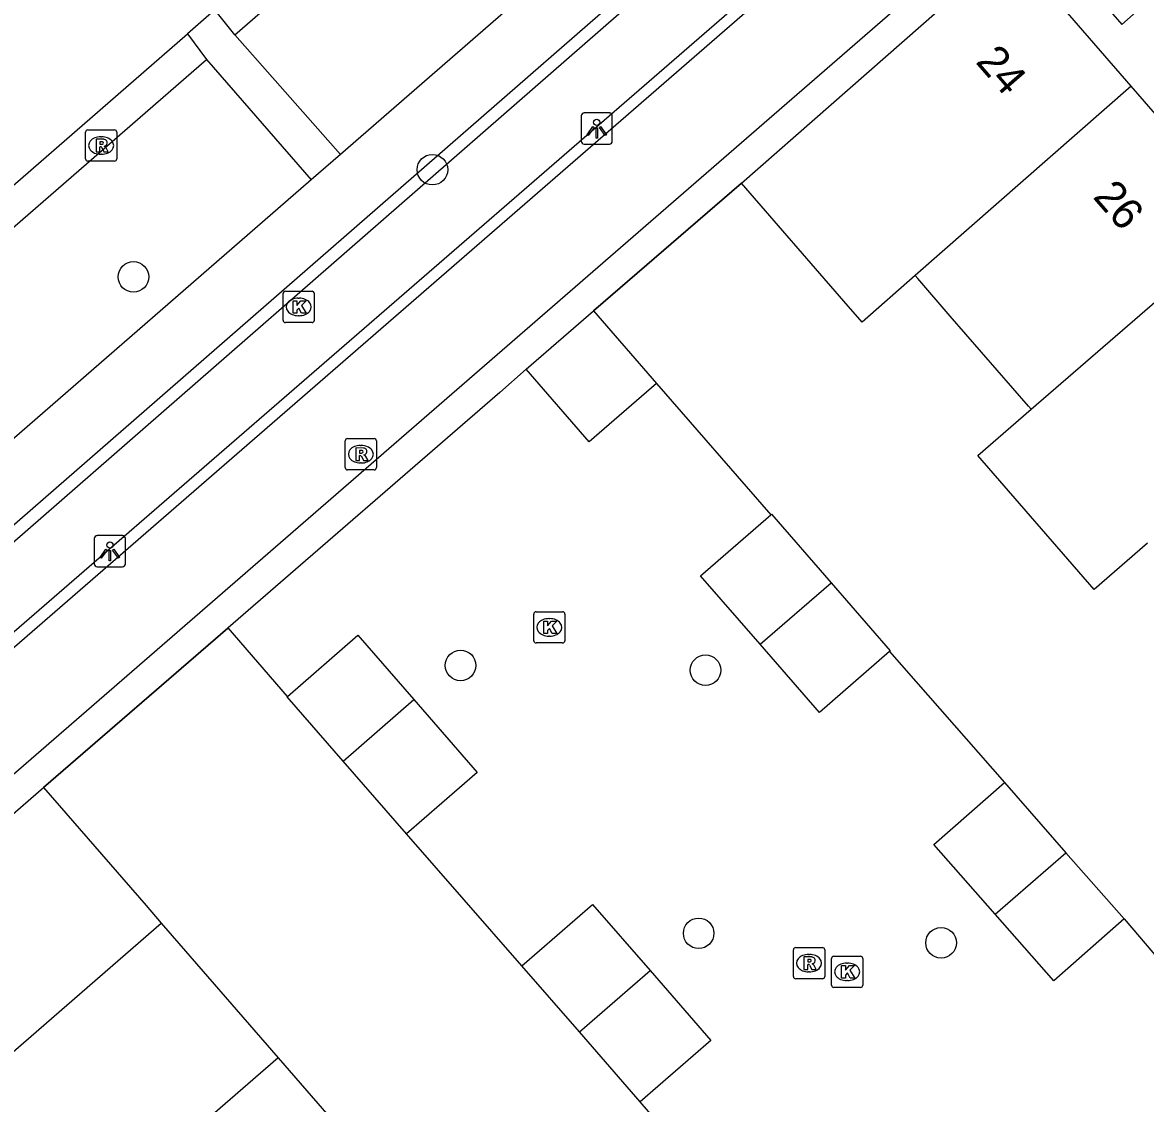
# Model space of a CAD drawing. Extents: x 155888 to 156864, y 383882 to 384671.
# Drawn here: x 156616.45 to 156652.41, y 384373.73 to 384408.33 of the extents above; entities that cross this region are included whole.
import ezdxf

# ---------------------------------------------------------------- set-up
doc = ezdxf.new("R2010")
doc.units = 0
for name, color, linetype in [('IMGEO_Boom', 7, 'Continuous'), ('IMGEO_Fietspad_gesloten', 7, 'Continuous'), ('IMGEO_Greppel_droge_sloot', 7, 'Continuous'), ('IMGEO_Haag', 7, 'Continuous'), ('IMGEO_Kolk', 7, 'Continuous'), ('IMGEO_Lichtpunt', 7, 'Continuous'), ('IMGEO_Muur', 7, 'Continuous'), ('IMGEO_Pand', 7, 'Continuous'), ('IMGEO_Pand_nummerreeks', 7, 'Continuous'), ('IMGEO_Rijbaan_lokaal_open', 7, 'Continuous'), ('IMGEO_Rioolput', 7, 'Continuous'), ('IMGEO_Voetpad_gesloten', 7, 'Continuous'), ('IMGEO_Voetpad_open', 7, 'Continuous')]:
    doc.layers.add(name, color=color, linetype=linetype)

msp = doc.modelspace()

# ---------------------------------------------------------------- linework, layer by layer
at = {"layer": 'IMGEO_Boom'}
for centre in [(156629.576, 384403.615), (156620.005, 384400.184), (156630.478, 384387.748), (156638.319, 384387.596), (156638.1, 384379.175), (156645.861, 384378.872)]:
    msp.add_circle(centre, 0.489, dxfattribs=at)
at = {"layer": 'IMGEO_Fietspad_gesloten'}
for points in [[(156648.55, 384416.417), (156603.807, 384377.588)], [(156605.833, 384375.304), (156608.293, 384377.417), (156609.06, 384378.112), (156647.459, 384411.414), (156648.273, 384412.157), (156650.627, 384414.2)]]:
    msp.add_lwpolyline(points, dxfattribs=at)
at = {"layer": 'IMGEO_Greppel_droge_sloot'}
msp.add_lwpolyline([(156645.156, 384413.932), (156606.571, 384380.499), (156605.228, 384382.164), (156643.668, 384415.697), (156645.156, 384413.932)], dxfattribs=at)
at = {"layer": 'IMGEO_Haag'}
for points in [[(156623.254, 384407.928), (156641.983, 384424.198)], [(156597.17, 384385.27), (156622.343, 384407.137)], [(156639.468, 384403.182), (156634.739, 384399.099)], [(156623.034, 384388.948), (156623.028, 384388.943), (156617.13, 384383.84)]]:
    msp.add_lwpolyline(points, dxfattribs=at)
at = {"layer": 'IMGEO_Kolk'}
for p, q in [((156624.795, 384398.796), (156624.795, 384399.648)), ((156624.87, 384399.722), (156625.722, 384399.722)), ((156625.796, 384399.648), (156625.796, 384398.796)), ((156625.283, 384399.502), (156625.308, 384399.502)), ((156625.306, 384398.942), (156625.281, 384398.942)), ((156625.722, 384398.722), (156624.87, 384398.722)), ((156632.819, 384388.541), (156632.819, 384389.393)), ((156632.894, 384389.467), (156633.746, 384389.467)), ((156633.307, 384389.247), (156633.332, 384389.247)), ((156633.82, 384389.393), (156633.82, 384388.541)), ((156633.746, 384388.467), (156632.894, 384388.467)), ((156633.33, 384388.687), (156633.305, 384388.687)), ((156642.428, 384378.443), (156643.28, 384378.443)), ((156642.353, 384377.517), (156642.353, 384378.369)), ((156642.841, 384378.223), (156642.866, 384378.223)), ((156643.354, 384378.369), (156643.354, 384377.517)), ((156643.28, 384377.443), (156642.428, 384377.443)), ((156642.864, 384377.663), (156642.839, 384377.663))]:
    msp.add_line(p, q, dxfattribs=at)
for points in [[(156624.795, 384398.796), (156624.795, 384399.648)], [(156624.87, 384399.722), (156625.722, 384399.722)], [(156625.796, 384399.648), (156625.796, 384398.796)], [(156625.116, 384399.422), (156625.239, 384399.422), (156625.239, 384399.271), (156625.369, 384399.422), (156625.533, 384399.422), (156625.387, 384399.271), (156625.54, 384399.022), (156625.388, 384399.022), (156625.303, 384399.186), (156625.239, 384399.119), (156625.239, 384399.022), (156625.116, 384399.022), (156625.116, 384399.422)], [(156625.722, 384398.722), (156624.87, 384398.722)], [(156632.819, 384388.541), (156632.819, 384389.393)], [(156632.894, 384389.467), (156633.746, 384389.467)], [(156633.82, 384389.393), (156633.82, 384388.541)], [(156633.14, 384389.167), (156633.263, 384389.167), (156633.263, 384389.016), (156633.393, 384389.167), (156633.557, 384389.167), (156633.411, 384389.016), (156633.564, 384388.767), (156633.412, 384388.767), (156633.327, 384388.931), (156633.263, 384388.864), (156633.263, 384388.767), (156633.14, 384388.767), (156633.14, 384389.167)], [(156633.746, 384388.467), (156632.894, 384388.467)], [(156642.428, 384378.443), (156643.28, 384378.443)], [(156642.353, 384377.517), (156642.353, 384378.369)], [(156642.674, 384378.143), (156642.797, 384378.143), (156642.797, 384377.992), (156642.927, 384378.143), (156643.091, 384378.143), (156642.945, 384377.992), (156643.098, 384377.743), (156642.946, 384377.743), (156642.861, 384377.907), (156642.797, 384377.84), (156642.797, 384377.743), (156642.674, 384377.743), (156642.674, 384378.143)], [(156643.354, 384378.369), (156643.354, 384377.517)], [(156643.28, 384377.443), (156642.428, 384377.443)]]:
    msp.add_lwpolyline(points, dxfattribs=at)
for centre, start, end in [((156624.872, 384399.646), 91.552, 178.448), ((156624.872, 384399.646), 91.552, 178.448), ((156625.72, 384399.646), 1.552, 88.448), ((156625.72, 384399.646), 1.552, 88.448), ((156624.872, 384398.798), 181.552, 268.448), ((156624.872, 384398.798), 181.552, 268.448), ((156625.72, 384398.798), 271.552, 358.448), ((156625.72, 384398.798), 271.552, 358.448), ((156632.896, 384389.391), 91.552, 178.448), ((156632.896, 384389.391), 91.552, 178.448), ((156633.744, 384389.391), 1.552, 88.448), ((156633.744, 384389.391), 1.552, 88.448), ((156632.896, 384388.543), 181.552, 268.448), ((156632.896, 384388.543), 181.552, 268.448), ((156633.744, 384388.543), 271.552, 358.448), ((156633.744, 384388.543), 271.552, 358.448), ((156642.43, 384378.367), 91.552, 178.448), ((156642.43, 384378.367), 91.552, 178.448), ((156643.278, 384378.367), 1.552, 88.448), ((156643.278, 384378.367), 1.552, 88.448), ((156642.43, 384377.519), 181.552, 268.448), ((156642.43, 384377.519), 181.552, 268.448), ((156643.278, 384377.519), 271.552, 358.448), ((156643.278, 384377.519), 271.552, 358.448)]:
    msp.add_arc(centre, 0.0765, start, end, dxfattribs=at)
for centre, major_axis, ratio, start_param, end_param in [((156625.282, 384399.222), (-0.387, 0.002), 0.722429, 4.712389, 7.853982), ((156625.307, 384399.222), (-0.39, 0.002), 0.717154, 1.570796, 4.712389), ((156633.306, 384388.967), (-0.387, 0.002), 0.722429, 4.712389, 7.853982), ((156633.331, 384388.967), (-0.39, 0.002), 0.717154, 1.570796, 4.712389), ((156642.84, 384377.943), (-0.387, 0.002), 0.722429, 4.712389, 7.853982), ((156642.865, 384377.943), (-0.39, 0.002), 0.717154, 1.570796, 4.712389)]:
    msp.add_ellipse(centre, major_axis=major_axis, ratio=ratio, start_param=start_param, end_param=end_param, dxfattribs=at)
at = {"layer": 'IMGEO_Lichtpunt'}
for p, q in [((156635.241, 384405.429), (156634.433, 384405.429)), ((156635.241, 384405.429), (156634.433, 384405.429)), ((156634.339, 384405.334), (156634.339, 384404.527)), ((156634.339, 384405.334), (156634.339, 384404.527)), ((156635.335, 384404.527), (156635.335, 384405.334)), ((156635.335, 384404.527), (156635.335, 384405.334)), ((156634.433, 384404.433), (156635.241, 384404.433)), ((156634.433, 384404.433), (156635.241, 384404.433)), ((156618.752, 384391.807), (156618.752, 384391)), ((156618.752, 384391.807), (156618.752, 384391)), ((156619.654, 384391.902), (156618.846, 384391.902)), ((156619.654, 384391.902), (156618.846, 384391.902)), ((156619.748, 384391), (156619.748, 384391.807)), ((156619.748, 384391), (156619.748, 384391.807)), ((156618.846, 384390.906), (156619.654, 384390.906)), ((156618.846, 384390.906), (156619.654, 384390.906))]:
    msp.add_line(p, q, dxfattribs=at)
for points in [[(156634.713, 384404.998), (156634.752, 384404.97), (156634.564, 384404.708), (156634.526, 384404.735), (156634.713, 384404.998)], [(156634.815, 384404.95), (156634.862, 384404.95), (156634.862, 384404.628), (156634.815, 384404.628), (156634.815, 384404.95)], [(156634.925, 384404.97), (156634.963, 384404.997), (156635.15, 384404.735), (156635.111, 384404.707), (156634.925, 384404.97)], [(156619.126, 384391.471), (156619.165, 384391.443), (156618.977, 384391.181), (156618.939, 384391.208), (156619.126, 384391.471)], [(156619.228, 384391.423), (156619.275, 384391.423), (156619.275, 384391.101), (156619.228, 384391.101), (156619.228, 384391.423)], [(156619.338, 384391.443), (156619.376, 384391.47), (156619.563, 384391.208), (156619.524, 384391.18), (156619.338, 384391.443)]]:
    msp.add_lwpolyline(points, dxfattribs=at)
for centre in [(156634.838, 384405.132), (156619.251, 384391.605)]:
    msp.add_circle(centre, 0.0994, dxfattribs=at)
for centre, start, end in [((156634.433, 384405.334), 90, 180), ((156634.433, 384405.334), 90, 180), ((156635.241, 384405.334), 0, 90), ((156635.241, 384405.334), 0, 90), ((156634.433, 384404.527), 180, 270), ((156634.433, 384404.527), 180, 270), ((156635.241, 384404.527), 270, 0), ((156635.241, 384404.527), 270, 360), ((156618.846, 384391.807), 90, 180), ((156618.846, 384391.807), 90, 180), ((156619.654, 384391.807), 0, 90), ((156619.654, 384391.807), 0, 90), ((156618.846, 384391), 180, 270), ((156618.846, 384391), 180, 270), ((156619.654, 384391), 270, 0), ((156619.654, 384391), 270, 360)]:
    msp.add_arc(centre, 0.0946, start, end, dxfattribs=at)
at = {"layer": 'IMGEO_Muur'}
for points in [[(156634.739, 384399.099), (156639.468, 384403.182)], [(156617.13, 384383.84), (156623.028, 384388.943)]]:
    msp.add_lwpolyline(points, dxfattribs=at)
at = {"layer": 'IMGEO_Pand'}
for points in [[(156639.468, 384403.182), (156648.082, 384410.742)], [(156651.952, 384406.287), (156648.082, 384410.742)], [(156651.952, 384406.287), (156645.033, 384400.223)], [(156655.7, 384401.971), (156651.952, 384406.287)], [(156645.033, 384400.223), (156643.333, 384398.733), (156642.747, 384399.408), (156639.468, 384403.182)], [(156648.747, 384395.945), (156655.7, 384401.971)], [(156648.747, 384395.945), (156648.656, 384396.049), (156646.157, 384398.928), (156645.116, 384400.127), (156645.033, 384400.223)], [(156632.581, 384397.235), (156634.739, 384399.099)], [(156634.739, 384399.099), (156636.752, 384396.769)], [(156636.752, 384396.769), (156634.594, 384394.905), (156632.581, 384397.235)], [(156652.468, 384391.658), (156650.76, 384390.18), (156647.038, 384394.464), (156648.747, 384395.945)], [(156640.071, 384388.426), (156638.164, 384390.617), (156640.407, 384392.57)], [(156640.407, 384392.57), (156640.427, 384392.587), (156642.339, 384390.391)], [(156640.071, 384388.426), (156642.339, 384390.391)], [(156642.339, 384390.391), (156644.233, 384388.215), (156644.213, 384388.198)], [(156624.934, 384386.752), (156627.191, 384388.715), (156628.983, 384386.655)], [(156644.213, 384388.198), (156641.97, 384386.245), (156640.071, 384388.426)], [(156626.717, 384384.687), (156624.927, 384386.746), (156624.934, 384386.752)], [(156626.717, 384384.687), (156628.983, 384386.655)], [(156628.983, 384386.655), (156631.009, 384384.325), (156628.745, 384382.356)], [(156628.745, 384382.356), (156626.717, 384384.687)], [(156609.692, 384377.385), (156617.13, 384383.84)], [(156617.13, 384383.84), (156620.408, 384380.065), (156620.894, 384379.505)], [(156647.598, 384379.783), (156645.634, 384382.017), (156647.887, 384383.998)], [(156647.887, 384383.998), (156649.859, 384381.755)], [(156647.598, 384379.783), (156649.859, 384381.755)], [(156649.859, 384381.755), (156651.721, 384379.637)], [(156632.444, 384378.131), (156634.707, 384380.1), (156636.547, 384377.985)], [(156613.458, 384373.047), (156620.894, 384379.505)], [(156620.894, 384379.505), (156624.635, 384375.195)], [(156651.721, 384379.637), (156649.468, 384377.656), (156647.598, 384379.783)], [(156634.282, 384376.018), (156632.444, 384378.131)], [(156634.282, 384376.018), (156636.547, 384377.985)], [(156636.547, 384377.985), (156638.495, 384375.746), (156636.232, 384373.777)], [(156636.232, 384373.777), (156634.282, 384376.018)], [(156624.635, 384375.195), (156617.2, 384368.735)], [(156624.635, 384375.195), (156628.376, 384370.886)]]:
    msp.add_lwpolyline(points, dxfattribs=at)
at = {"layer": 'IMGEO_Rijbaan_lokaal_open'}
for points in [[(156622.608, 384408.731), (156622.503, 384408.639), (156621.732, 384407.963)], [(156613.095, 384400.449), (156621.732, 384407.963)], [(156632.581, 384397.235), (156631.737, 384396.479), (156623.034, 384388.948)], [(156636.752, 384396.769), (156640.407, 384392.57)], [(156624.934, 384386.752), (156623.034, 384388.948)], [(156644.213, 384388.198), (156647.887, 384383.998)], [(156632.444, 384378.131), (156628.745, 384382.356)], [(156651.721, 384379.637), (156655.33, 384375.399)], [(156639.775, 384369.677), (156636.232, 384373.777)]]:
    msp.add_lwpolyline(points, dxfattribs=at)
at = {"layer": 'IMGEO_Rioolput'}
for p, q in [((156618.471, 384403.962), (156618.471, 384404.814)), ((156618.546, 384404.888), (156619.398, 384404.888)), ((156618.959, 384404.668), (156618.984, 384404.668)), ((156619.472, 384404.814), (156619.472, 384403.962)), ((156618.982, 384404.108), (156618.957, 384404.108)), ((156619.398, 384403.888), (156618.546, 384403.888)), ((156626.785, 384394.082), (156626.785, 384394.934)), ((156626.86, 384395.008), (156627.712, 384395.008)), ((156627.786, 384394.934), (156627.786, 384394.082)), ((156627.273, 384394.788), (156627.298, 384394.788)), ((156627.296, 384394.228), (156627.271, 384394.228)), ((156627.712, 384394.008), (156626.86, 384394.008)), ((156641.134, 384377.794), (156641.134, 384378.646)), ((156641.209, 384378.72), (156642.061, 384378.72)), ((156641.622, 384378.5), (156641.647, 384378.5)), ((156642.135, 384378.646), (156642.135, 384377.794)), ((156642.061, 384377.72), (156641.209, 384377.72)), ((156641.645, 384377.94), (156641.62, 384377.94))]:
    msp.add_line(p, q, dxfattribs=at)
for points in [[(156618.471, 384403.962), (156618.471, 384404.814)], [(156618.546, 384404.888), (156619.398, 384404.888)], [(156619.472, 384404.814), (156619.472, 384403.962)], [(156619.06, 384404.586), (156618.808, 384404.588), (156618.808, 384404.188)], [(156618.808, 384404.188), (156618.932, 384404.188), (156618.932, 384404.35), (156618.943, 384404.35)], [(156618.986, 384404.507), (156618.932, 384404.507), (156618.932, 384404.426)], [(156618.932, 384404.426), (156618.984, 384404.426)], [(156618.99, 384404.321), (156619.061, 384404.188), (156619.201, 384404.188), (156619.136, 384404.314)], [(156619.398, 384403.888), (156618.546, 384403.888)], [(156626.785, 384394.082), (156626.785, 384394.934)], [(156626.86, 384395.008), (156627.712, 384395.008)], [(156627.786, 384394.934), (156627.786, 384394.082)], [(156627.374, 384394.706), (156627.122, 384394.708), (156627.122, 384394.308)], [(156627.3, 384394.627), (156627.246, 384394.627), (156627.246, 384394.546)], [(156627.122, 384394.308), (156627.246, 384394.308), (156627.246, 384394.47), (156627.257, 384394.47)], [(156627.246, 384394.546), (156627.298, 384394.546)], [(156627.304, 384394.441), (156627.375, 384394.308), (156627.515, 384394.308), (156627.45, 384394.434)], [(156627.712, 384394.008), (156626.86, 384394.008)], [(156641.134, 384377.794), (156641.134, 384378.646)], [(156641.209, 384378.72), (156642.061, 384378.72)], [(156641.723, 384378.418), (156641.471, 384378.42), (156641.471, 384378.02)], [(156642.135, 384378.646), (156642.135, 384377.794)], [(156641.471, 384378.02), (156641.595, 384378.02), (156641.595, 384378.182), (156641.606, 384378.182)], [(156641.649, 384378.339), (156641.595, 384378.339), (156641.595, 384378.258)], [(156641.595, 384378.258), (156641.647, 384378.258)], [(156641.653, 384378.153), (156641.724, 384378.02), (156641.864, 384378.02), (156641.799, 384378.146)], [(156642.061, 384377.72), (156641.209, 384377.72)]]:
    msp.add_lwpolyline(points, dxfattribs=at)
for centre, radius, start, end in [((156618.548, 384404.812), 0.0765, 91.552, 178.448), ((156618.548, 384404.812), 0.0765, 91.552, 178.448), ((156619.396, 384404.812), 0.0765, 1.552, 88.448), ((156619.396, 384404.812), 0.0765, 1.552, 88.448), ((156618.942, 384404.297), 0.0533, 26.0293, 88.6989), ((156618.968, 384404.615), 0.19, 274.7715, 282.9687), ((156618.992, 384404.411), 0.0964, 77.0061, 93.1865), ((156619.006, 384404.468), 0.0378, 276.6634, 79.6772), ((156619.059, 384404.476), 0.109, 350.3612, 89.416), ((156619.057, 384404.476), 0.112, 277.5842, 350.9817), ((156619.041, 384404.261), 0.108, 29.5134, 73.7905), ((156618.548, 384403.964), 0.0765, 181.552, 268.448), ((156618.548, 384403.964), 0.0765, 181.552, 268.448), ((156619.396, 384403.964), 0.0765, 271.552, 358.448), ((156619.396, 384403.964), 0.0765, 271.552, 358.448), ((156626.862, 384394.932), 0.0765, 91.552, 178.448), ((156626.862, 384394.932), 0.0765, 91.552, 178.448), ((156627.71, 384394.932), 0.0765, 1.552, 88.448), ((156627.71, 384394.932), 0.0765, 1.552, 88.448), ((156627.306, 384394.531), 0.0964, 77.0061, 93.1865), ((156627.32, 384394.588), 0.0378, 276.6634, 79.6772), ((156627.373, 384394.596), 0.109, 350.3612, 89.416), ((156627.371, 384394.596), 0.112, 277.5842, 350.9817), ((156627.256, 384394.417), 0.0533, 26.0293, 88.6989), ((156627.282, 384394.735), 0.19, 274.7715, 282.9687), ((156627.355, 384394.381), 0.108, 29.5134, 73.7905), ((156626.862, 384394.084), 0.0765, 181.552, 268.448), ((156626.862, 384394.084), 0.0765, 181.552, 268.448), ((156627.71, 384394.084), 0.0765, 271.552, 358.448), ((156627.71, 384394.084), 0.0765, 271.552, 358.448), ((156641.211, 384378.644), 0.0765, 91.552, 178.448), ((156641.211, 384378.644), 0.0765, 91.552, 178.448), ((156641.722, 384378.308), 0.109, 350.3612, 89.416), ((156642.059, 384378.644), 0.0765, 1.552, 88.448), ((156642.059, 384378.644), 0.0765, 1.552, 88.448), ((156641.605, 384378.129), 0.0533, 26.0293, 88.6989), ((156641.631, 384378.447), 0.19, 274.7715, 282.9687), ((156641.655, 384378.243), 0.0964, 77.0061, 93.1865), ((156641.669, 384378.3), 0.0378, 276.6634, 79.6772), ((156641.72, 384378.308), 0.112, 277.5842, 350.9817), ((156641.704, 384378.093), 0.108, 29.5134, 73.7905), ((156641.211, 384377.796), 0.0765, 181.552, 268.448), ((156641.211, 384377.796), 0.0765, 181.552, 268.448), ((156642.059, 384377.796), 0.0765, 271.552, 358.448), ((156642.059, 384377.796), 0.0765, 271.552, 358.448)]:
    msp.add_arc(centre, radius, start, end, dxfattribs=at)
for centre, major_axis, ratio, start_param, end_param in [((156618.958, 384404.388), (-0.387, 0.002), 0.722429, 4.712389, 7.853982), ((156618.983, 384404.388), (-0.39, 0.002), 0.717154, 1.570796, 4.712389), ((156627.272, 384394.508), (-0.387, 0.002), 0.722429, 4.712389, 7.853982), ((156627.297, 384394.508), (-0.39, 0.002), 0.717154, 1.570796, 4.712389), ((156641.621, 384378.22), (-0.387, 0.002), 0.722429, 4.712389, 7.853982), ((156641.646, 384378.22), (-0.39, 0.002), 0.717154, 1.570796, 4.712389)]:
    msp.add_ellipse(centre, major_axis=major_axis, ratio=ratio, start_param=start_param, end_param=end_param, dxfattribs=at)
at = {"layer": 'IMGEO_Voetpad_gesloten'}
for points in [[(156645.359, 384420.378), (156626.631, 384404.101)], [(156602.253, 384380.125), (156646.409, 384418.594)], [(156626.631, 384404.101), (156625.693, 384403.286)], [(156625.693, 384403.286), (156600.546, 384381.431)]]:
    msp.add_lwpolyline(points, dxfattribs=at)
at = {"layer": 'IMGEO_Voetpad_open'}
for points in [[(156648.886, 384411.439), (156651.646, 384408.264), (156654.015, 384410.359), (156651.258, 384413.495)], [(156623.254, 384407.928), (156622.608, 384408.731)], [(156621.732, 384407.963), (156622.343, 384407.137)], [(156626.631, 384404.101), (156623.254, 384407.928)], [(156622.343, 384407.137), (156625.693, 384403.286)]]:
    msp.add_lwpolyline(points, dxfattribs=at)

# ---------------------------------------------------------------- texts
at = {"layer": 'IMGEO_Pand_nummerreeks'}
for s, p in [('24', (156646.941, 384407.053)), ('26', (156650.695, 384402.731))]:
    msp.add_text(s, height=1, rotation=310.9777, dxfattribs=at).set_placement(p)

doc.saveas('drawing.dxf')
